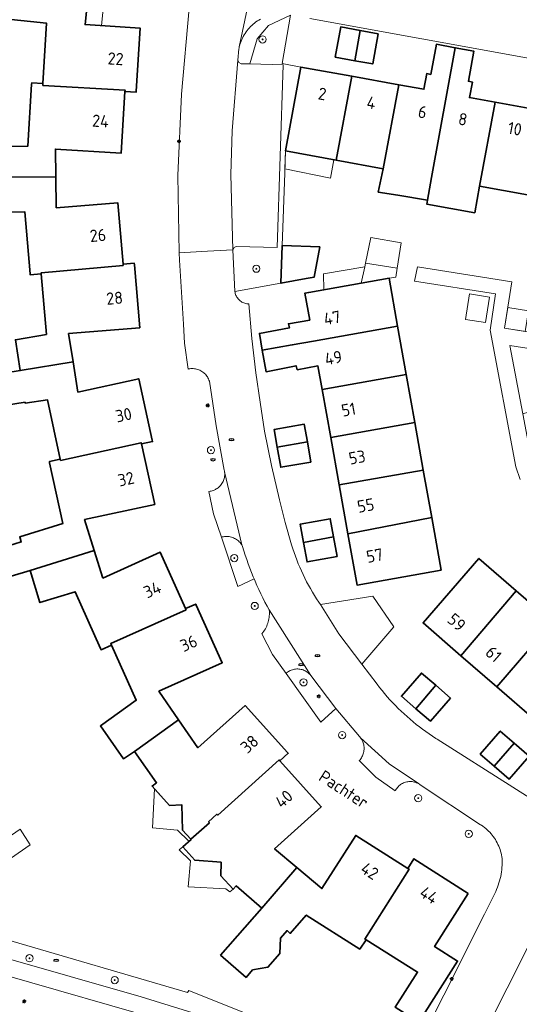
# Model space of a CAD drawing. Header units: metres. Extents: x 152610 to 160096, y 456114 to 462495.
# Tile 546 of 938: x 158699 to 158754, y 459795 to 459904. Entities that reach past the tile are written whole.
import ezdxf
from ezdxf.enums import TextEntityAlignment as Align

# ---------------------------------------------------------------- set-up
doc = ezdxf.new("R2010")
doc.units = ezdxf.units.M
doc.header["$LTSCALE"] = 0.5
doc.layers.get('0').update_dxf_attribs({"linetype": 'CONTINUOUS'})
for name, color, linetype, lineweight in [('B-PV-GR-BEPLANTING_CULTUUR_BODEMBEDEKKER-GV', 251, 'CONTINUOUS', 18), ('B-PV-GR-BEPLANTING_CULTUUR_BOSPLANTSOEN-GV', 251, 'CONTINUOUS', 18), ('B-PV-GR-BEPLANTING_CULTUUR_HEESTERS-GV', 251, 'CONTINUOUS', 18), ('B-PV-GR-BOOM-S', 251, 'CONTINUOUS', 25), ('B-PV-IE-MEUBILAIR-S', 251, 'CONTINUOUS', 25), ('B-PV-OG-BEBOUWING-GV', 6, 'CONTINUOUS', 35), ('B-PV-OG-BEBOUWING-T18', 1, 'CONTINUOUS', 18), ('B-PV-OG-BEBOUWING_OVERBOUWING-GV', 251, 'CONTINUOUS', 18), ('B-PV-OG-BEBOUWING_SCHUUR-GV', 251, 'CONTINUOUS', 18), ('B-PV-OG-TERREIN_BEGROEID-GV', 251, 'CONTINUOUS', 18), ('B-PV-OG-TOPOGRAFIE-T18', 1, 'CONTINUOUS', 18), ('B-PV-VH-OPENVERHARDING_BETONSTRAATSTEEN-GV', 251, 'CONTINUOUS', 18), ('B-PV-VH-OPENVERHARDING_TEGEL-GV', 251, 'CONTINUOUS', 18)]:
    doc.layers.add(name, color=color, linetype=linetype, lineweight=lineweight)
doc.styles.add('NLCS-ISO', font='NLCS-ISO.ttf')
doc.styles.add('NLCS-ISO-M750-T18', font='NLCS-ISO.ttf', dxfattribs={"height": 1.35})

# ---------------------------------------------------------------- blocks, each defined once
blk = doc.blocks.new('SIE-MEUBILAIR_PAAL_LICHTMAST-SO')
for points in [[(-0.62, 0), (-1, 0)], [(-0.71, 0.71), (-0.44, 0.44)], [(0, 1), (0, 0.62)], [(0.44, 0.44), (0.71, 0.71)], [(1, 0), (0.62, 0)], [(-0.71, -0.71), (-0.44, -0.44)], [(0, -0.62), (0, -1)], [(0.44, -0.44), (0.71, -0.71)]]:
    blk.add_lwpolyline(points)
blk.add_circle((0, 0), 0.5)
blk = doc.blocks.new('SIE-MEUBILAIR_PUT_RIOOLPUT-SO')
blk.add_ellipse((0, 0), major_axis=(1.25, 0), ratio=0.54)
at = {"style": 'NLCS-ISO'}
blk.add_text('ri', height=0.75, dxfattribs=at).set_placement((-0.04, 0.07), align=Align.MIDDLE_CENTER)
blk = doc.blocks.new('SGR-BOOM_GBKN-SO')
at = {"linetype": 'ByBlock', "lineweight": 18}
h = blk.add_hatch(color=0, dxfattribs=at)
h.dxf.hatch_style = 1
edge = h.paths.add_edge_path()
edge.add_arc((0, 0), 0.25, 0, 360)
at = {"color": 0, "linetype": 'ByBlock', "lineweight": 18}
for radius in [2, 0.25]:
    blk.add_circle((0, 0), radius, dxfattribs=at)
at = {"color": 0, "linetype": 'ByBlock', "lineweight": 18, "style": 'NLCS-ISO'}
blk.add_attdef('SOORT', (2.5, 0), '', height=1.5, dxfattribs=at)

msp = doc.modelspace()

# ---------------------------------------------------------------- linework, layer by layer
at = {"layer": 'B-PV-GR-BEPLANTING_CULTUUR_BODEMBEDEKKER-GV', "flags": 128}
msp.add_lwpolyline([(158725.777, 459904.411), (158725.608, 459904.313), (158725.443, 459904.208), (158725.282, 459904.096), (158725.126, 459903.978), (158724.974, 459903.854), (158724.828, 459903.723), (158724.688, 459903.587), (158724.553, 459903.445), (158724.424, 459903.298), (158724.301, 459903.145), (158724.185, 459902.988), (158724.075, 459902.826), (158723.972, 459902.66), (158723.875, 459902.489), (158723.786, 459902.315), (158723.704, 459902.137), (158723.629, 459901.956), (158723.562, 459901.773), (158723.502, 459901.586), (158723.45, 459901.398), (158723.433, 459901.328), (158723.406, 459901.207), (158723.39, 459901.13), (158723.28, 459899.86), (158723.371, 459899.59), (158723.63, 459899.47), (158724.614, 459899.447), (158725.408, 459902.215), (158726.676, 459903.688), (158729.111, 459904.843)], dxfattribs=at)
at = {"layer": 'B-PV-GR-BEPLANTING_CULTUUR_BOSPLANTSOEN-GV', "flags": 128}
msp.add_lwpolyline([(158695.504, 459808.821), (158689.23, 459809.93), (158689.46, 459807.23), (158688.89, 459802.76), (158712.55, 459796.01), (158720.8, 459793.46), (158732.96, 459789.18), (158741.15, 459786.04), (158741.6, 459787.2), (158730.47, 459791.66), (158717.836, 459796.71), (158717.676, 459796.475), (158697.476, 459802.39), (158696.247, 459802.75)], close=True, dxfattribs=at)
at = {"layer": 'B-PV-GR-BEPLANTING_CULTUUR_HEESTERS-GV', "flags": 128}
for points in [[(158728.185, 459899.483), (158729.111, 459904.843), (158726.676, 459903.688), (158725.408, 459902.215), (158724.614, 459899.447), (158728.28, 459899.36), (158727.64, 459879.1), (158723.1, 459879.22), (158722.845, 459879.102), (158722.72, 459878.85), (158722.94, 459874.22), (158728.04, 459875.13), (158728.192, 459879.327), (158728.481, 459887.335), (158728.57, 459889.8), (158730.25, 459899.1)], [(158722.18, 459847.048), (158722.053, 459847.055), (158721.926, 459847.055), (158721.799, 459847.046), (158721.673, 459847.029), (158721.548, 459847.005), (158721.445, 459846.978), (158723.27, 459841.5), (158725.071, 459842.354), (158724.98, 459842.572), (158724.789, 459843.047), (158724.605, 459843.526), (158724.429, 459844.008), (158724.26, 459844.492), (158724.099, 459844.979), (158723.946, 459845.468), (158723.8, 459845.96), (158723.738, 459846.071), (158723.704, 459846.125), (158723.669, 459846.178), (158723.594, 459846.281), (158723.512, 459846.378), (158723.425, 459846.471), (158723.332, 459846.557), (158723.233, 459846.638), (158723.13, 459846.712), (158723.022, 459846.78), (158722.91, 459846.84), (158722.795, 459846.894), (158722.676, 459846.94), (158722.555, 459846.979), (158722.432, 459847.01), (158722.307, 459847.033)], [(158730.039, 459832.355), (158729.917, 459832.362), (158729.794, 459832.36), (158729.672, 459832.351), (158729.551, 459832.333), (158729.431, 459832.308), (158729.313, 459832.275), (158729.197, 459832.234), (158729.084, 459832.186), (158728.975, 459832.131), (158728.869, 459832.068), (158728.768, 459831.999), (158728.671, 459831.923), (158728.618, 459831.877), (158732.48, 459826.48), (158734.152, 459827.989), (158734.035, 459828.129), (158731.46, 459831.5), (158731.39, 459831.601), (158731.352, 459831.649), (158731.314, 459831.697), (158731.232, 459831.788), (158731.144, 459831.873), (158731.05, 459831.953), (158730.952, 459832.026), (158730.849, 459832.093), (158730.742, 459832.153), (158730.631, 459832.205), (158730.517, 459832.251), (158730.401, 459832.288), (158730.282, 459832.319), (158730.161, 459832.341)]]:
    msp.add_lwpolyline(points, close=True, dxfattribs=at)
at = {"layer": 'B-PV-OG-BEBOUWING-GV', "flags": 128}
for points in [[(158699.21, 459907.55), (158697.72, 459907.69), (158697.42, 459904.44), (158702.07, 459903.96), (158701.66, 459897.26), (158701.65, 459897.07), (158710.76, 459896.54), (158710.75, 459896.39), (158711.99, 459896.3), (158712, 459896.44), (158712.44, 459903.42), (158706.34, 459903.81), (158706.626, 459906.791)], [(158736.847, 459903.147), (158734.68, 459903.54), (158734.07, 459900.2), (158736.225, 459899.805)], [(158738.82, 459902.79), (158736.847, 459903.147), (158736.225, 459899.805), (158738.22, 459899.44)], [(158738.834, 459885.228), (158741.004, 459884.881), (158744.305, 459884.353), (158744.76, 459886.853), (158747.378, 459901.243), (158745.28, 459901.63), (158744.66, 459898.29), (158744.217, 459898.372), (158743.894, 459896.629), (158741.116, 459897.132), (158739.386, 459887.832)], [(158750.074, 459885.887), (158751.792, 459895.199), (158748.952, 459895.713), (158749.273, 459897.438), (158748.83, 459897.52), (158749.45, 459900.86), (158747.378, 459901.243), (158744.76, 459886.853), (158744.305, 459884.353), (158744.223, 459883.903), (158749.53, 459882.937)], [(158734.174, 459888.78), (158735.903, 459898.076), (158730.25, 459899.1), (158728.57, 459889.8)], [(158741.116, 459897.132), (158735.903, 459898.076), (158734.174, 459888.78), (158739.386, 459887.832)], [(158701.66, 459897.26), (158700.42, 459897.34), (158700.41, 459897.2), (158699.98, 459890.32), (158697.07, 459890.28), (158697.11, 459886.89), (158703.07, 459886.91), (158703.073, 459886.91), (158703.04, 459890), (158710.33, 459889.54), (158710.75, 459896.39), (158710.76, 459896.54), (158701.65, 459897.07)], [(158757.074, 459894.242), (158751.792, 459895.199), (158750.074, 459885.887), (158755.379, 459884.921)], [(158703.11, 459883.48), (158703.073, 459886.91), (158703.07, 459886.91), (158697.11, 459886.89), (158695.1, 459886.83), (158695.16, 459883.02), (158699.64, 459883.06), (158700.239, 459876.19), (158700.25, 459876.06), (158701.48, 459876.16), (158701.47, 459876.3), (158710.55, 459877.1), (158710.54, 459877.24), (158709.96, 459884.06)], [(158732.365, 459879.177), (158728.192, 459879.327), (158728.04, 459875.13), (158730.86, 459875.64), (158731.73, 459875.797)], [(158711.8, 459877.18), (158711.78, 459877.34), (158710.54, 459877.24), (158710.55, 459877.1), (158701.47, 459876.3), (158701.48, 459876.16), (158702.04, 459869.46), (158698.61, 459868.86), (158699.141, 459865.44), (158705.007, 459866.419), (158704.51, 459869.54), (158712.39, 459870.2)], [(158740.978, 459870.362), (158740.03, 459875.68), (158731.13, 459874.11), (158730.7, 459874.03), (158731.236, 459871.036), (158728.878, 459870.635), (158728.983, 459870.176), (158725.665, 459869.562), (158725.971, 459867.692), (158729.311, 459868.286), (158731.653, 459868.703)], [(158741.931, 459865.021), (158740.978, 459870.362), (158731.653, 459868.703), (158729.311, 459868.286), (158725.971, 459867.692), (158726.407, 459865.325), (158729.73, 459865.989), (158729.856, 459865.546), (158732.144, 459865.955), (158732.61, 459863.349)], [(158695.774, 459864.311), (158696.121, 459862.068), (158696.226, 459861.393), (158699.685, 459861.929), (158699.7, 459861.83), (158702.16, 459862.21), (158703.58, 459855.63), (158703.61, 459855.49), (158712.55, 459857.45), (158712.58, 459857.31), (158713.81, 459857.58), (158713.78, 459857.72), (158712.29, 459864.54), (158705.54, 459863.07), (158705.007, 459866.419), (158699.141, 459865.44), (158695.682, 459864.901)], [(158742.884, 459859.677), (158741.931, 459865.021), (158732.61, 459863.349), (158733.565, 459858.014)], [(158743.824, 459854.408), (158742.884, 459859.677), (158733.565, 459858.014), (158734.502, 459852.775)], [(158730.979, 459857.553), (158730.64, 459859.5), (158727.29, 459858.91), (158727.636, 459856.956)], [(158712.58, 459857.31), (158712.55, 459857.45), (158703.61, 459855.49), (158703.58, 459855.63), (158702.37, 459855.35), (158702.397, 459855.229), (158703.88, 459848.5), (158699.08, 459847), (158699.252, 459846.445), (158697.15, 459845.795), (158698.125, 459842.643), (158700.23, 459843.28), (158707.348, 459845.48), (158706.27, 459848.92), (158714.05, 459850.61)], [(158731.37, 459855.31), (158730.979, 459857.553), (158727.636, 459856.956), (158728.03, 459854.73)], [(158744.763, 459849.144), (158743.824, 459854.408), (158734.502, 459852.775), (158735.476, 459847.33)], [(158733.885, 459847.019), (158733.52, 459849.02), (158730.18, 459848.41), (158730.557, 459846.369)], [(158745.8, 459843.33), (158744.763, 459849.144), (158735.476, 459847.33), (158736.49, 459841.66)], [(158734.28, 459844.85), (158733.885, 459847.019), (158730.557, 459846.369), (158730.95, 459844.24)], [(158708.3, 459842.44), (158707.348, 459845.48), (158700.23, 459843.28), (158701.33, 459839.73), (158705.24, 459840.93), (158708.053, 459834.627), (158708.11, 459834.5), (158709.25, 459835.01), (158709.18, 459835.18), (158717.53, 459838.93), (158717.47, 459839.06), (158714.66, 459845.3)], [(158754.14, 459841.042), (158750, 459844.62), (158743.8, 459837.47), (158748.004, 459833.834)], [(158758.175, 459837.556), (158754.14, 459841.042), (158748.004, 459833.834), (158751.981, 459830.394)], [(158718.66, 459839.43), (158718.6, 459839.56), (158717.47, 459839.06), (158717.53, 459838.93), (158709.18, 459835.18), (158709.25, 459835.01), (158712, 459828.89), (158708.03, 459826.05), (158710.6, 459822.39), (158711.8, 459823.22), (158716.69, 459826.74), (158716.693, 459826.742), (158714.52, 459829.89), (158721.54, 459833.05)], [(158762.346, 459833.952), (158758.175, 459837.556), (158751.981, 459830.394), (158756.165, 459826.775)], [(158745.208, 459830.549), (158743.63, 459831.91), (158741.404, 459829.344), (158743.004, 459827.959)], [(158746.84, 459829.14), (158745.208, 459830.549), (158743.004, 459827.959), (158744.62, 459826.56)], [(158728.76, 459823.12), (158724.07, 459828.31), (158718.84, 459823.63), (158716.693, 459826.742), (158716.69, 459826.74), (158711.8, 459823.22), (158714.26, 459819.74), (158713.755, 459819.383), (158715.692, 459817.237), (158717.073, 459817.288), (158717.144, 459814.507), (158718.065, 459813.486), (158720.12, 459815.32), (158720.03, 459815.42), (158720.95, 459816.26), (158721.04, 459816.16), (158727.85, 459822.28), (158727.94, 459822.17), (158728.86, 459823.01)], [(158753.906, 459824.151), (158752.37, 459825.48), (158750.14, 459822.92), (158751.69, 459821.577)], [(158755.57, 459822.71), (158753.906, 459824.151), (158751.69, 459821.577), (158753.35, 459820.14)], [(158727.94, 459822.17), (158727.85, 459822.28), (158721.04, 459816.16), (158720.95, 459816.26), (158720.03, 459815.42), (158720.12, 459815.32), (158718.065, 459813.486), (158718.077, 459813.473), (158717.153, 459812.637), (158718.494, 459811.154), (158721.404, 459810.94), (158721.402, 459809.429), (158722.752, 459807.935), (158723.08, 459808.31), (158725.912, 459805.831), (158729.818, 459810.348), (158727.34, 459812.43), (158732.52, 459817.09)], [(158742.12, 459810.25), (158736.34, 459813.91), (158732.59, 459808.02), (158729.818, 459810.348), (158725.912, 459805.831), (158721.364, 459800.634), (158724.188, 459798.162), (158724.913, 459798.99), (158726.607, 459799.286), (158727.944, 459800.814), (158728.014, 459802.533), (158728.737, 459803.359), (158729.09, 459803.05), (158730.86, 459805.08), (158736.79, 459801.31), (158737.48, 459802.34), (158737.36, 459802.42), (158742.25, 459810.17)], [(158748.82, 459807.47), (158742.79, 459811.32), (158742.12, 459810.25), (158742.25, 459810.17), (158737.36, 459802.42), (158737.48, 459802.34), (158743.19, 459798.75), (158740.7, 459794.87), (158743.32, 459793.19), (158747.63, 459799.97), (158745.09, 459801.58)]]:
    msp.add_lwpolyline(points, close=True, dxfattribs=at)
at = {"layer": 'B-PV-OG-BEBOUWING_OVERBOUWING-GV', "flags": 128}
for points in [[(158708.458, 459906.608), (158706.626, 459906.791), (158706.34, 459903.81), (158708.154, 459903.694)], [(158733.91, 459888.828), (158728.57, 459889.8), (158728.498, 459887.816), (158733.527, 459886.786)], [(158737.425, 459877.361), (158740.935, 459876.787), (158741.377, 459879.603), (158738.025, 459880.185)], [(158715.692, 459817.237), (158714.037, 459819.071), (158713.802, 459814.739), (158716.593, 459814.502), (158717.851, 459813.268), (158718.077, 459813.473), (158718.065, 459813.486), (158717.144, 459814.507), (158717.073, 459817.288)], [(158718.494, 459811.154), (158717.153, 459812.637), (158716.778, 459812.317), (158718.005, 459811.083), (158717.746, 459808.22), (158721.953, 459807.997), (158722.395, 459807.649), (158722.752, 459807.935), (158721.402, 459809.429), (158721.404, 459810.94)]]:
    msp.add_lwpolyline(points, close=True, dxfattribs=at)
at = {"layer": 'B-PV-OG-BEBOUWING_SCHUUR-GV', "flags": 128}
for points in [[(158740.935, 459876.787), (158737.425, 459877.361), (158737.338, 459876.952), (158736.953, 459875.137), (158740.03, 459875.68), (158740.783, 459875.818)], [(158736.953, 459875.137), (158737.338, 459876.952), (158732.773, 459876.19), (158732.804, 459874.405)], [(158751.167, 459873.591), (158748.971, 459873.943), (158748.519, 459871.122), (158750.715, 459870.77)], [(158755.479, 459872.077), (158753.192, 459872.443), (158752.82, 459870.14), (158755.112, 459869.783)], [(158700.246, 459812.878), (158699.144, 459814.601), (158695.348, 459812.027), (158696.334, 459810.181)]]:
    msp.add_lwpolyline(points, close=True, dxfattribs=at)
at = {"layer": 'B-PV-OG-TERREIN_BEGROEID-GV', "flags": 128}
msp.add_lwpolyline([(158761.2, 459867.01), (158753.41, 459868.21), (158754.853, 459860.636), (158762.477, 459863.04), (158763.405, 459859.681), (158755.448, 459857.511), (158755.93, 459854.98), (158756.3, 459854.01), (158756.514, 459853.595), (158756.84, 459853.26), (158763.67, 459847.39), (158775.03, 459860.56)], close=True, dxfattribs=at)
msp.add_lwpolyline([(158712.01, 459794.24), (158688.83, 459800.896)], dxfattribs=at)
at = {"layer": 'B-PV-VH-OPENVERHARDING_BETONSTRAATSTEEN-GV', "flags": 128}
for points in [[(158717.88, 459905.64), (158717.01, 459896.1), (158716.6, 459887.09), (158716.774, 459878.491), (158719.918, 459878.681), (158722.72, 459878.85), (158722.5, 459887.18), (158722.63, 459892.04), (158723.28, 459899.86), (158723.39, 459901.13), (158723.406, 459901.207), (158723.433, 459901.328), (158725.029, 459909.044)], [(158725.029, 459909.044), (158723.433, 459901.328), (158723.45, 459901.398), (158723.502, 459901.586), (158723.562, 459901.773), (158723.629, 459901.956), (158723.704, 459902.137), (158723.786, 459902.315), (158723.875, 459902.489), (158723.972, 459902.66), (158724.075, 459902.826), (158724.185, 459902.988), (158724.301, 459903.145), (158724.424, 459903.298), (158724.553, 459903.445), (158724.688, 459903.587), (158724.828, 459903.723), (158724.974, 459903.854), (158725.126, 459903.978), (158725.282, 459904.096), (158725.443, 459904.208), (158725.608, 459904.313), (158725.777, 459904.411)], [(158731.25, 459904.492), (158756.082, 459899.981)], [(158762.147, 459813.944), (158745.37, 459824.58), (158745.228, 459824.67), (158744.854, 459824.911), (158744.484, 459825.159), (158744.119, 459825.414), (158743.758, 459825.676), (158743.402, 459825.944), (158743.051, 459826.218), (158742.705, 459826.498), (158742.365, 459826.785), (158742.029, 459827.078), (158741.699, 459827.376), (158741.374, 459827.681), (158741.054, 459827.991), (158740.74, 459828.307), (158740.433, 459828.629), (158740.13, 459828.956), (158739.834, 459829.288), (158739.544, 459829.626), (158739.26, 459829.969), (158738.982, 459830.317), (158738.71, 459830.67), (158737.005, 459832.886), (158734.47, 459836.26), (158732.42, 459839.51), (158732.245, 459839.768), (158732.004, 459840.137), (158731.769, 459840.509), (158731.541, 459840.886), (158731.32, 459841.267), (158731.106, 459841.652), (158730.899, 459842.041), (158730.699, 459842.433), (158730.507, 459842.829), (158730.321, 459843.229), (158730.143, 459843.632), (158729.972, 459844.038), (158729.809, 459844.446), (158729.653, 459844.858), (158729.504, 459845.273), (158729.363, 459845.69), (158729.23, 459846.11), (158728.524, 459848.604), (158727.9, 459851.12), (158726.998, 459854.904), (158726.24, 459858.72), (158725.736, 459861.954), (158725.25, 459865.19), (158724.817, 459869.01), (158724.474, 459872.84), (158724.365, 459872.846), (158724.253, 459872.861), (158724.143, 459872.883), (158724.035, 459872.913), (158723.929, 459872.95), (158723.826, 459872.995), (158723.726, 459873.047), (158723.63, 459873.107), (158723.539, 459873.172), (158723.453, 459873.245), (158723.372, 459873.323), (158723.296, 459873.406), (158723.227, 459873.495), (158723.165, 459873.589), (158723.109, 459873.686), (158723.06, 459873.788), (158723.019, 459873.892), (158722.985, 459874), (158722.958, 459874.109), (158722.94, 459874.22), (158722.72, 459878.85), (158719.918, 459878.681), (158716.774, 459878.491), (158716.79, 459877.7), (158717.23, 459870.61), (158717.36, 459868.48), (158717.746, 459865.609), (158717.824, 459865.626), (158717.948, 459865.647), (158718.074, 459865.66), (158718.2, 459865.665), (158718.326, 459865.661), (158718.452, 459865.65), (158718.576, 459865.631), (158718.7, 459865.604), (158718.821, 459865.569), (158718.94, 459865.527), (158719.056, 459865.477), (158719.169, 459865.42), (158719.277, 459865.356), (158719.382, 459865.285), (158719.482, 459865.208), (158719.576, 459865.125), (158719.666, 459865.036), (158719.749, 459864.941), (158719.826, 459864.841), (158719.897, 459864.736), (158719.961, 459864.628), (158720.018, 459864.515), (158720.068, 459864.399), (158720.11, 459864.28), (158720.851, 459859.335), (158721.77, 459854.42), (158721.787, 459854.343), (158721.806, 459854.221), (158723.704, 459846.125), (158723.738, 459846.071), (158723.8, 459845.96), (158723.946, 459845.468), (158724.099, 459844.979), (158724.26, 459844.492), (158724.429, 459844.008), (158724.605, 459843.526), (158724.789, 459843.047), (158724.98, 459842.572), (158725.071, 459842.354), (158725.178, 459842.099), (158725.384, 459841.629), (158725.597, 459841.163), (158725.818, 459840.7), (158726.045, 459840.24), (158726.28, 459839.784), (158726.522, 459839.332), (158726.75, 459838.92), (158731.352, 459831.649), (158731.39, 459831.601), (158731.46, 459831.5), (158734.035, 459828.129), (158734.152, 459827.989), (158736.75, 459824.87), (158736.787, 459824.829), (158736.866, 459824.733), (158740.037, 459821.852), (158743.294, 459819.652), (158743.399, 459819.589), (158743.5, 459819.52), (158750.18, 459815.1), (158750.277, 459815.037), (158750.445, 459814.922), (158750.608, 459814.8), (158750.766, 459814.672), (158750.918, 459814.538), (158751.066, 459814.397), (158751.208, 459814.251), (158751.343, 459814.1), (158751.473, 459813.944), (158751.597, 459813.782), (158751.714, 459813.616), (158751.825, 459813.445), (158751.929, 459813.27), (158752.025, 459813.091), (158752.115, 459812.908), (158752.197, 459812.722), (158752.272, 459812.533), (158752.34, 459812.341), (158752.4, 459812.147), (158752.452, 459811.95), (158752.497, 459811.752), (158752.533, 459811.552), (158752.562, 459811.35), (158752.583, 459811.148), (158752.584, 459811.107), (158752.583, 459810.856), (158752.575, 459810.606), (158752.558, 459810.355), (158752.534, 459810.106), (158752.501, 459809.857), (158752.461, 459809.609), (158752.413, 459809.363), (158752.357, 459809.118), (158752.293, 459808.876), (158752.222, 459808.635), (158752.142, 459808.397), (158752.056, 459808.162), (158751.962, 459807.929), (158751.86, 459807.7), (158750.602, 459805.187), (158741.6, 459787.2)], [(158760.2, 459868.99), (158752.82, 459870.14), (158753.655, 459875.302), (158743.193, 459876.946), (158742.861, 459875.359), (158751.822, 459873.962), (158751.23, 459869.93), (158754.09, 459854.76), (158754.58, 459853.36)], [(158747.605, 459785.948), (158755.901, 459802.462)], [(158755.901, 459802.462), (158747.605, 459785.948)]]:
    msp.add_lwpolyline(points, dxfattribs=at)
for points in [[(158723.371, 459899.59), (158723.28, 459899.86), (158722.63, 459892.04), (158722.5, 459887.18), (158722.72, 459878.85), (158722.845, 459879.102), (158723.1, 459879.22), (158727.64, 459879.1), (158728.28, 459899.36), (158724.614, 459899.447), (158723.63, 459899.47)], [(158754.853, 459860.636), (158753.41, 459868.21), (158761.2, 459867.01), (158775.03, 459860.56), (158763.67, 459847.39), (158756.84, 459853.26), (158756.514, 459853.595), (158756.3, 459854.01), (158755.93, 459854.98), (158755.448, 459857.511)], [(158723.704, 459846.125), (158721.806, 459854.221), (158721.818, 459854.097), (158721.822, 459853.973), (158721.818, 459853.848), (158721.806, 459853.725), (158721.786, 459853.602), (158721.758, 459853.481), (158721.723, 459853.362), (158721.679, 459853.245), (158721.629, 459853.132), (158721.571, 459853.022), (158721.506, 459852.916), (158721.435, 459852.814), (158721.357, 459852.717), (158721.273, 459852.625), (158721.184, 459852.539), (158721.089, 459852.459), (158720.989, 459852.385), (158720.884, 459852.317), (158720.776, 459852.257), (158720.663, 459852.204), (158720.548, 459852.158), (158720.43, 459852.119), (158720.31, 459852.088), (158720.187, 459852.065), (158720.064, 459852.05), (158720.58, 459849.57), (158721.445, 459846.978), (158721.548, 459847.005), (158721.673, 459847.029), (158721.799, 459847.046), (158721.926, 459847.055), (158722.053, 459847.055), (158722.18, 459847.048), (158722.307, 459847.033), (158722.432, 459847.01), (158722.555, 459846.979), (158722.676, 459846.94), (158722.795, 459846.894), (158722.91, 459846.84), (158723.022, 459846.78), (158723.13, 459846.712), (158723.233, 459846.638), (158723.332, 459846.557), (158723.425, 459846.471), (158723.512, 459846.378), (158723.594, 459846.281), (158723.669, 459846.178)], [(158740.58, 459837.03), (158738.25, 459840.44), (158732.42, 459839.51), (158734.47, 459836.26), (158737.005, 459832.886)], [(158731.352, 459831.649), (158726.75, 459838.92), (158726.764, 459838.752), (158726.771, 459838.585), (158726.769, 459838.418), (158726.76, 459838.251), (158726.742, 459838.084), (158726.717, 459837.919), (158726.683, 459837.755), (158726.642, 459837.593), (158726.593, 459837.433), (158726.537, 459837.276), (158726.473, 459837.121), (158726.402, 459836.97), (158726.323, 459836.822), (158726.238, 459836.679), (158726.146, 459836.539), (158726.047, 459836.404), (158725.942, 459836.274), (158727.12, 459833.97), (158728.618, 459831.877), (158728.671, 459831.923), (158728.768, 459831.999), (158728.869, 459832.068), (158728.975, 459832.131), (158729.084, 459832.186), (158729.197, 459832.234), (158729.313, 459832.275), (158729.431, 459832.308), (158729.551, 459832.333), (158729.672, 459832.351), (158729.794, 459832.36), (158729.917, 459832.362), (158730.039, 459832.355), (158730.161, 459832.341), (158730.282, 459832.319), (158730.401, 459832.288), (158730.517, 459832.251), (158730.631, 459832.205), (158730.742, 459832.153), (158730.849, 459832.093), (158730.952, 459832.026), (158731.05, 459831.953), (158731.144, 459831.873), (158731.232, 459831.788), (158731.314, 459831.697)], [(158740.037, 459821.852), (158736.866, 459824.733), (158736.938, 459824.632), (158737.005, 459824.526), (158737.064, 459824.416), (158737.116, 459824.303), (158737.16, 459824.186), (158737.198, 459824.067), (158737.227, 459823.946), (158737.249, 459823.823), (158737.262, 459823.699), (158737.268, 459823.575), (158737.266, 459823.45), (158737.255, 459823.326), (158737.237, 459823.202), (158737.211, 459823.08), (158737.177, 459822.96), (158737.135, 459822.843), (158737.087, 459822.728), (158737.03, 459822.617), (158736.967, 459822.509), (158736.897, 459822.406), (158736.821, 459822.307), (158736.738, 459822.214), (158737.44, 459821.51), (158738.57, 459820.38), (158740.728, 459818.866), (158740.756, 459818.918), (158740.818, 459819.023), (158740.887, 459819.124), (158740.963, 459819.22), (158741.045, 459819.311), (158741.133, 459819.396), (158741.226, 459819.475), (158741.323, 459819.548), (158741.426, 459819.615), (158741.533, 459819.675), (158741.643, 459819.727), (158741.757, 459819.773), (158741.873, 459819.81), (158741.992, 459819.841), (158742.112, 459819.863), (158742.233, 459819.877), (158742.355, 459819.883), (158742.477, 459819.882), (158742.599, 459819.872), (158742.72, 459819.855), (158742.84, 459819.829), (158742.958, 459819.796), (158743.073, 459819.755), (158743.185, 459819.707), (158743.294, 459819.652)]]:
    msp.add_lwpolyline(points, close=True, dxfattribs=at)
at = {"layer": 'B-PV-VH-OPENVERHARDING_TEGEL-GV', "flags": 128}
for points in [[(158720.8, 459793.46), (158712.55, 459796.01), (158688.89, 459802.76)], [(158688.83, 459800.896), (158712.01, 459794.24)]]:
    msp.add_lwpolyline(points, dxfattribs=at)

# ---------------------------------------------------------------- block references
at = {"layer": 'B-PV-GR-BOOM-S', "xscale": 0.2, "yscale": 0.2, "zscale": 0.2}
for p in [(158726.01, 459902.16), (158725.32, 459876.74), (158720.29, 459856.62), (158722.88, 459844.66), (158725.14, 459839.35), (158730.56, 459830.88), (158734.84, 459825.03), (158743.27, 459818.04), (158748.87, 459814.08), (158700.171, 459800.289), (158709.614, 459797.866)]:
    msp.add_blockref('SGR-BOOM_GBKN-SO', p, dxfattribs=at)
at = {"layer": 'B-PV-IE-MEUBILAIR-S', "xscale": 0.2, "yscale": 0.2, "zscale": 0.2}
for name, p in [('SIE-MEUBILAIR_PAAL_LICHTMAST-SO', (158716.747, 459890.86)), ('SIE-MEUBILAIR_PAAL_LICHTMAST-SO', (158719.933, 459861.584)), ('SIE-MEUBILAIR_PUT_RIOOLPUT-SO', (158722.568, 459857.798)), ('SIE-MEUBILAIR_PUT_RIOOLPUT-SO', (158720.509, 459855.555)), ('SIE-MEUBILAIR_PUT_RIOOLPUT-SO', (158732.106, 459833.84)), ('SIE-MEUBILAIR_PUT_RIOOLPUT-SO', (158730.268, 459832.848)), ('SIE-MEUBILAIR_PAAL_LICHTMAST-SO', (158732.234, 459829.344)), ('SIE-MEUBILAIR_PUT_RIOOLPUT-SO', (158703.136, 459800.067)), ('SIE-MEUBILAIR_PAAL_LICHTMAST-SO', (158746.977, 459798.001)), ('SIE-MEUBILAIR_PAAL_LICHTMAST-SO', (158699.584, 459795.517))]:
    msp.add_blockref(name, p, dxfattribs=at)

# ---------------------------------------------------------------- texts
at = {"layer": 'B-PV-OG-BEBOUWING-T18', "style": 'NLCS-ISO-M750-T18'}
for s, rotation, p in [('22', 356.4, (158709.72, 459900.018)), ('2', 349.7, (158732.631, 459896.128)), ('4', 349.7, (158738.064, 459895.144)), ('6', 349.6, (158743.743, 459894.11)), ('24', 356.5, (158708.045, 459893.118)), ('8', 349.5, (158748.218, 459893.312)), ('10', 349.7, (158753.987, 459892.261)), ('26', 4.9, (158707.758, 459880.439)), ('28', 4.8, (158709.604, 459873.479)), ('47', 10.1, (158733.73, 459871.292)), ('49', 10.4, (158733.864, 459866.856)), ('51', 10.1, (158735.548, 459861.122)), ('30', 12.3, (158710.608, 459860.527)), ('53', 10.1, (158736.494, 459855.835)), ('32', 12.4, (158710.873, 459853.424)), ('55', 10.1, (158737.45, 459850.493)), ('57', 10.1, (158738.444, 459844.935)), ('34', 24.2, (158713.786, 459841.153)), ('59', 319.1, (158747.537, 459837.543)), ('36', 24.3, (158717.821, 459835.211)), ('61', 319.1, (158751.628, 459834.005)), ('38', 42.1, (158724.56, 459824.039)), ('40', 42.1, (158728.373, 459817.956)), ('42', 327.7, (158737.893, 459809.968)), ('44', 327.5, (158744.46, 459807.288))]:
    msp.add_text(s, height=1.35, rotation=rotation, dxfattribs=at).set_placement(p, align=Align.MIDDLE)
at = {"layer": 'B-PV-OG-TOPOGRAFIE-T18', "style": 'NLCS-ISO-M750-T18'}
msp.add_text('Pachter', height=1.35, rotation=327.1, dxfattribs=at).set_placement((158735.014, 459819.022), align=Align.MIDDLE)

doc.saveas('drawing.dxf')
